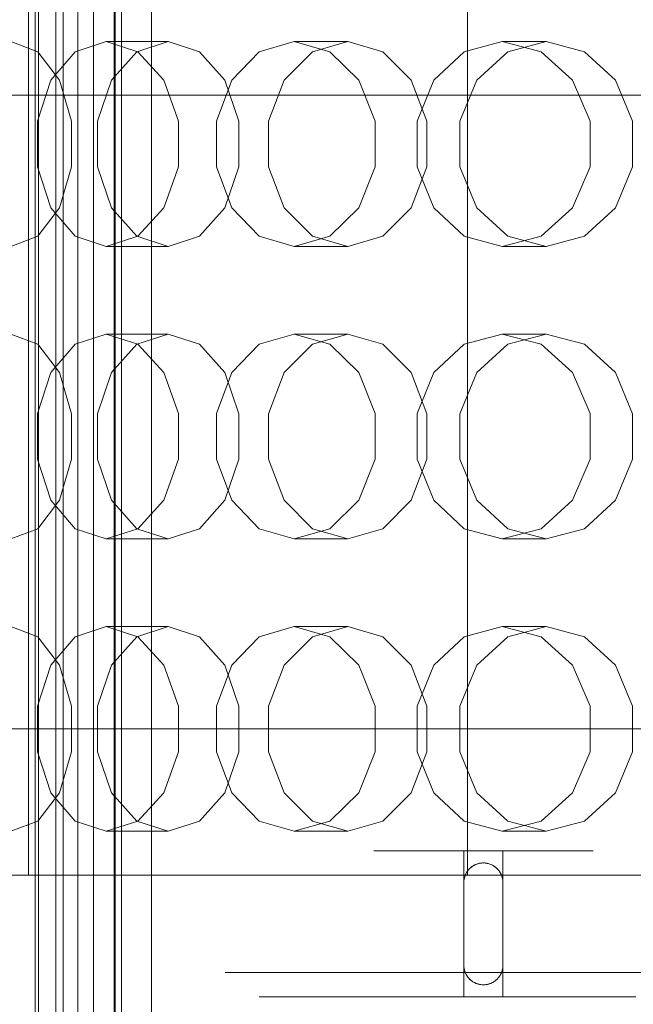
# Model space of a CAD drawing. Header units: millimetres. Extents: x -2233 to 61924, y -68080 to 6847.
# Tile 583 of 656: x 24155 to 24281, y -18186 to -17984. Entities that reach past the tile are written whole.
import ezdxf

# ---------------------------------------------------------------- set-up
doc = ezdxf.new("R2010")
doc.units = ezdxf.units.MM
for name, color, linetype, lineweight in [('superior_briquetadora', 7, 'Continuous', 0), ('superior_C02', 7, 'Continuous', 0), ('superior_C05', 7, 'Continuous', 0)]:
    doc.layers.add(name, color=color, linetype=linetype, lineweight=lineweight)

msp = doc.modelspace()

# ---------------------------------------------------------------- linework, layer by layer
at = {"layer": 'superior_briquetadora'}
for p, q in [((24156.817, -18160), (24156.817, -17800)), ((24246.817, -18160), (24246.817, -17800)), ((24158.702, -17991.08), (24153.155, -17989)), ((24172.705, -17989), (24166.336, -17991.08)), ((24185.433, -17989), (24172.705, -17989)), ((24172.705, -17989), (24179.223, -17991.08)), ((24178.99, -17991.08), (24185.433, -17989)), ((24191.876, -17991.08), (24185.433, -17989)), ((24211.281, -17989), (24204.116, -17991.08)), ((24222.239, -17989), (24211.281, -17989)), ((24211.281, -17989), (24218.575, -17991.08)), ((24215.01, -17991.08), (24222.239, -17989)), ((24229.467, -17991.08), (24222.239, -17989)), ((24253.942, -17989), (24246.104, -17991.08)), ((24262.942, -17989), (24253.942, -17989)), ((24253.942, -17989), (24261.887, -17991.08)), ((24255.052, -17991.08), (24262.942, -17989)), ((24270.833, -17991.08), (24262.942, -17989)), ((24163.15, -17996.907), (24158.702, -17991.08)), ((24166.336, -17991.08), (24161.338, -17996.906)), ((24173.823, -17996.907), (24178.99, -17991.08)), ((24179.223, -17991.08), (24184.557, -17996.906)), ((24197.042, -17996.907), (24191.876, -17991.08)), ((24204.116, -17991.08), (24198.464, -17996.906)), ((24209.213, -17996.907), (24215.01, -17991.08)), ((24218.575, -17991.08), (24224.516, -17996.906)), ((24235.264, -17996.907), (24229.467, -17991.08)), ((24246.104, -17991.08), (24239.896, -17996.906)), ((24248.724, -17996.907), (24255.052, -17991.08)), ((24261.887, -17991.08), (24268.333, -17996.906)), ((24277.161, -17996.907), (24270.833, -17991.08)), ((24161.338, -17996.906), (24158.606, -18005.326)), ((24165.618, -18005.327), (24163.15, -17996.907)), ((24170.956, -18005.327), (24173.823, -17996.907)), ((24184.557, -17996.906), (24187.56, -18005.326)), ((24198.464, -17996.906), (24195.364, -18005.326)), ((24199.91, -18005.327), (24197.042, -17996.907)), ((24205.996, -18005.327), (24209.213, -17996.907)), ((24224.516, -17996.906), (24227.849, -18005.326)), ((24238.481, -18005.327), (24235.264, -17996.907)), ((24239.896, -17996.906), (24236.479, -18005.326)), ((24245.212, -18005.327), (24248.724, -17996.907)), ((24268.333, -17996.906), (24271.94, -18005.326)), ((24280.673, -18005.327), (24277.161, -17996.907)), ((24158.606, -18005.326), (24158.606, -18014.674)), ((24165.618, -18014.673), (24165.618, -18005.327)), ((24170.956, -18014.673), (24170.956, -18005.327)), ((24187.56, -18005.326), (24187.56, -18014.674)), ((24195.364, -18005.326), (24195.364, -18014.674)), ((24199.91, -18014.673), (24199.91, -18005.327)), ((24205.996, -18014.673), (24205.996, -18005.327)), ((24227.849, -18005.326), (24227.849, -18014.674)), ((24236.479, -18005.326), (24236.479, -18014.674)), ((24238.481, -18014.673), (24238.481, -18005.327)), ((24245.212, -18014.673), (24245.212, -18005.327)), ((24271.94, -18005.326), (24271.94, -18014.674)), ((24280.673, -18014.673), (24280.673, -18005.327)), ((24158.606, -18014.674), (24161.338, -18023.094)), ((24163.15, -18023.093), (24165.618, -18014.673)), ((24173.823, -18023.093), (24170.956, -18014.673)), ((24187.56, -18014.674), (24184.557, -18023.094)), ((24195.364, -18014.674), (24198.464, -18023.094)), ((24197.042, -18023.093), (24199.91, -18014.673)), ((24209.213, -18023.093), (24205.996, -18014.673)), ((24227.849, -18014.674), (24224.516, -18023.094)), ((24235.264, -18023.093), (24238.481, -18014.673)), ((24236.479, -18014.674), (24239.896, -18023.094)), ((24248.724, -18023.093), (24245.212, -18014.673)), ((24271.94, -18014.674), (24268.333, -18023.094)), ((24277.161, -18023.093), (24280.673, -18014.673)), ((24158.702, -18028.92), (24163.15, -18023.093)), ((24161.338, -18023.094), (24166.336, -18028.92)), ((24178.99, -18028.92), (24173.823, -18023.093)), ((24184.557, -18023.094), (24179.223, -18028.92)), ((24191.876, -18028.92), (24197.042, -18023.093)), ((24198.464, -18023.094), (24204.116, -18028.92)), ((24215.01, -18028.92), (24209.213, -18023.093)), ((24224.516, -18023.094), (24218.575, -18028.92)), ((24229.467, -18028.92), (24235.264, -18023.093)), ((24239.896, -18023.094), (24246.104, -18028.92)), ((24255.052, -18028.92), (24248.724, -18023.093)), ((24268.333, -18023.094), (24261.887, -18028.92)), ((24270.833, -18028.92), (24277.161, -18023.093)), ((24153.155, -18031), (24158.702, -18028.92)), ((24166.336, -18028.92), (24172.705, -18031)), ((24179.223, -18028.92), (24172.705, -18031)), ((24185.433, -18031), (24178.99, -18028.92)), ((24185.433, -18031), (24191.876, -18028.92)), ((24204.116, -18028.92), (24211.281, -18031)), ((24218.575, -18028.92), (24211.281, -18031)), ((24222.239, -18031), (24215.01, -18028.92)), ((24222.239, -18031), (24229.467, -18028.92)), ((24246.104, -18028.92), (24253.942, -18031)), ((24261.887, -18028.92), (24253.942, -18031)), ((24262.942, -18031), (24255.052, -18028.92)), ((24262.942, -18031), (24270.833, -18028.92)), ((24185.433, -18031), (24172.705, -18031)), ((24222.239, -18031), (24211.281, -18031)), ((24262.942, -18031), (24253.942, -18031)), ((24158.702, -18051.08), (24153.155, -18049)), ((24172.705, -18049), (24166.336, -18051.08)), ((24185.433, -18049), (24172.705, -18049)), ((24172.705, -18049), (24179.223, -18051.08)), ((24178.99, -18051.08), (24185.433, -18049)), ((24191.876, -18051.08), (24185.433, -18049)), ((24211.281, -18049), (24204.116, -18051.08)), ((24222.239, -18049), (24211.281, -18049)), ((24211.281, -18049), (24218.575, -18051.08)), ((24215.01, -18051.08), (24222.239, -18049)), ((24229.467, -18051.08), (24222.239, -18049)), ((24253.942, -18049), (24246.104, -18051.08)), ((24262.942, -18049), (24253.942, -18049)), ((24253.942, -18049), (24261.887, -18051.08)), ((24255.052, -18051.08), (24262.942, -18049)), ((24270.833, -18051.08), (24262.942, -18049)), ((24163.15, -18056.907), (24158.702, -18051.08)), ((24166.336, -18051.08), (24161.338, -18056.906)), ((24173.823, -18056.907), (24178.99, -18051.08)), ((24179.223, -18051.08), (24184.557, -18056.906)), ((24197.042, -18056.907), (24191.876, -18051.08)), ((24204.116, -18051.08), (24198.464, -18056.906)), ((24209.213, -18056.907), (24215.01, -18051.08)), ((24218.575, -18051.08), (24224.516, -18056.906)), ((24235.264, -18056.907), (24229.467, -18051.08)), ((24246.104, -18051.08), (24239.896, -18056.906)), ((24248.724, -18056.907), (24255.052, -18051.08)), ((24261.887, -18051.08), (24268.333, -18056.906)), ((24277.161, -18056.907), (24270.833, -18051.08)), ((24161.338, -18056.906), (24158.606, -18065.326)), ((24165.618, -18065.327), (24163.15, -18056.907)), ((24170.956, -18065.327), (24173.823, -18056.907)), ((24184.557, -18056.906), (24187.56, -18065.326)), ((24198.464, -18056.906), (24195.364, -18065.326)), ((24199.91, -18065.327), (24197.042, -18056.907)), ((24205.996, -18065.327), (24209.213, -18056.907)), ((24224.516, -18056.906), (24227.849, -18065.326)), ((24238.481, -18065.327), (24235.264, -18056.907)), ((24239.896, -18056.906), (24236.479, -18065.326)), ((24245.212, -18065.327), (24248.724, -18056.907)), ((24268.333, -18056.906), (24271.94, -18065.326)), ((24280.673, -18065.327), (24277.161, -18056.907)), ((24158.606, -18065.326), (24158.606, -18074.674)), ((24165.618, -18074.673), (24165.618, -18065.327)), ((24170.956, -18074.673), (24170.956, -18065.327)), ((24187.56, -18065.326), (24187.56, -18074.674)), ((24195.364, -18065.326), (24195.364, -18074.674)), ((24199.91, -18074.673), (24199.91, -18065.327)), ((24205.996, -18074.673), (24205.996, -18065.327)), ((24227.849, -18065.326), (24227.849, -18074.674)), ((24236.479, -18065.326), (24236.479, -18074.674)), ((24238.481, -18074.673), (24238.481, -18065.327)), ((24245.212, -18074.673), (24245.212, -18065.327)), ((24271.94, -18065.326), (24271.94, -18074.674)), ((24280.673, -18074.673), (24280.673, -18065.327)), ((24158.606, -18074.674), (24161.338, -18083.094)), ((24163.15, -18083.093), (24165.618, -18074.673)), ((24173.823, -18083.093), (24170.956, -18074.673)), ((24187.56, -18074.674), (24184.557, -18083.094)), ((24195.364, -18074.674), (24198.464, -18083.094)), ((24197.042, -18083.093), (24199.91, -18074.673)), ((24209.213, -18083.093), (24205.996, -18074.673)), ((24227.849, -18074.674), (24224.516, -18083.094)), ((24235.264, -18083.093), (24238.481, -18074.673)), ((24236.479, -18074.674), (24239.896, -18083.094)), ((24248.724, -18083.093), (24245.212, -18074.673)), ((24271.94, -18074.674), (24268.333, -18083.094)), ((24277.161, -18083.093), (24280.673, -18074.673)), ((24158.702, -18088.92), (24163.15, -18083.093)), ((24161.338, -18083.094), (24166.336, -18088.92)), ((24178.99, -18088.92), (24173.823, -18083.093)), ((24184.557, -18083.094), (24179.223, -18088.92)), ((24191.876, -18088.92), (24197.042, -18083.093)), ((24198.464, -18083.094), (24204.116, -18088.92)), ((24215.01, -18088.92), (24209.213, -18083.093)), ((24224.516, -18083.094), (24218.575, -18088.92)), ((24229.467, -18088.92), (24235.264, -18083.093)), ((24239.896, -18083.094), (24246.104, -18088.92)), ((24255.052, -18088.92), (24248.724, -18083.093)), ((24268.333, -18083.094), (24261.887, -18088.92)), ((24270.833, -18088.92), (24277.161, -18083.093)), ((24153.155, -18091), (24158.702, -18088.92)), ((24166.336, -18088.92), (24172.705, -18091)), ((24179.223, -18088.92), (24172.705, -18091)), ((24185.433, -18091), (24178.99, -18088.92)), ((24185.433, -18091), (24191.876, -18088.92)), ((24204.116, -18088.92), (24211.281, -18091)), ((24218.575, -18088.92), (24211.281, -18091)), ((24222.239, -18091), (24215.01, -18088.92)), ((24222.239, -18091), (24229.467, -18088.92)), ((24246.104, -18088.92), (24253.942, -18091)), ((24261.887, -18088.92), (24253.942, -18091)), ((24262.942, -18091), (24255.052, -18088.92)), ((24262.942, -18091), (24270.833, -18088.92)), ((24185.433, -18091), (24172.705, -18091)), ((24222.239, -18091), (24211.281, -18091)), ((24262.942, -18091), (24253.942, -18091)), ((24158.702, -18111.08), (24153.155, -18109)), ((24172.705, -18109), (24166.336, -18111.08)), ((24185.433, -18109), (24172.705, -18109)), ((24172.705, -18109), (24179.223, -18111.08)), ((24178.99, -18111.08), (24185.433, -18109)), ((24191.876, -18111.08), (24185.433, -18109)), ((24211.281, -18109), (24204.116, -18111.08)), ((24222.239, -18109), (24211.281, -18109)), ((24211.281, -18109), (24218.575, -18111.08)), ((24215.01, -18111.08), (24222.239, -18109)), ((24229.467, -18111.08), (24222.239, -18109)), ((24253.942, -18109), (24246.104, -18111.08)), ((24262.942, -18109), (24253.942, -18109)), ((24253.942, -18109), (24261.887, -18111.08)), ((24255.052, -18111.08), (24262.942, -18109)), ((24270.833, -18111.08), (24262.942, -18109)), ((24163.15, -18116.907), (24158.702, -18111.08)), ((24166.336, -18111.08), (24161.338, -18116.906)), ((24173.823, -18116.907), (24178.99, -18111.08)), ((24179.223, -18111.08), (24184.557, -18116.906)), ((24197.042, -18116.907), (24191.876, -18111.08)), ((24204.116, -18111.08), (24198.464, -18116.906)), ((24209.213, -18116.907), (24215.01, -18111.08)), ((24218.575, -18111.08), (24224.516, -18116.906)), ((24235.264, -18116.907), (24229.467, -18111.08)), ((24246.104, -18111.08), (24239.896, -18116.906)), ((24248.724, -18116.907), (24255.052, -18111.08)), ((24261.887, -18111.08), (24268.333, -18116.906)), ((24277.161, -18116.907), (24270.833, -18111.08)), ((24161.338, -18116.906), (24158.606, -18125.326)), ((24165.618, -18125.327), (24163.15, -18116.907)), ((24170.956, -18125.327), (24173.823, -18116.907)), ((24184.557, -18116.906), (24187.56, -18125.326)), ((24198.464, -18116.906), (24195.364, -18125.326)), ((24199.91, -18125.327), (24197.042, -18116.907)), ((24205.996, -18125.327), (24209.213, -18116.907)), ((24224.516, -18116.906), (24227.849, -18125.326)), ((24238.481, -18125.327), (24235.264, -18116.907)), ((24239.896, -18116.906), (24236.479, -18125.326)), ((24245.212, -18125.327), (24248.724, -18116.907)), ((24268.333, -18116.906), (24271.94, -18125.326)), ((24280.673, -18125.327), (24277.161, -18116.907)), ((24158.606, -18125.326), (24158.606, -18134.674)), ((24165.618, -18134.673), (24165.618, -18125.327)), ((24170.956, -18134.673), (24170.956, -18125.327)), ((24187.56, -18125.326), (24187.56, -18134.674)), ((24195.364, -18125.326), (24195.364, -18134.674)), ((24199.91, -18134.673), (24199.91, -18125.327)), ((24205.996, -18134.673), (24205.996, -18125.327)), ((24227.849, -18125.326), (24227.849, -18134.674)), ((24236.479, -18125.326), (24236.479, -18134.674)), ((24238.481, -18134.673), (24238.481, -18125.327)), ((24245.212, -18134.673), (24245.212, -18125.327)), ((24271.94, -18125.326), (24271.94, -18134.674)), ((24280.673, -18134.673), (24280.673, -18125.327)), ((24158.606, -18134.674), (24161.338, -18143.094)), ((24163.15, -18143.093), (24165.618, -18134.673)), ((24173.823, -18143.093), (24170.956, -18134.673)), ((24187.56, -18134.674), (24184.557, -18143.094)), ((24195.364, -18134.674), (24198.464, -18143.094)), ((24197.042, -18143.093), (24199.91, -18134.673)), ((24209.213, -18143.093), (24205.996, -18134.673)), ((24227.849, -18134.674), (24224.516, -18143.094)), ((24235.264, -18143.093), (24238.481, -18134.673)), ((24236.479, -18134.674), (24239.896, -18143.094)), ((24248.724, -18143.093), (24245.212, -18134.673)), ((24271.94, -18134.674), (24268.333, -18143.094)), ((24277.161, -18143.093), (24280.673, -18134.673)), ((24158.702, -18148.92), (24163.15, -18143.093)), ((24161.338, -18143.094), (24166.336, -18148.92)), ((24178.99, -18148.92), (24173.823, -18143.093)), ((24184.557, -18143.094), (24179.223, -18148.92)), ((24191.876, -18148.92), (24197.042, -18143.093)), ((24198.464, -18143.094), (24204.116, -18148.92)), ((24215.01, -18148.92), (24209.213, -18143.093)), ((24224.516, -18143.094), (24218.575, -18148.92)), ((24229.467, -18148.92), (24235.264, -18143.093)), ((24239.896, -18143.094), (24246.104, -18148.92)), ((24255.052, -18148.92), (24248.724, -18143.093)), ((24268.333, -18143.094), (24261.887, -18148.92)), ((24270.833, -18148.92), (24277.161, -18143.093)), ((24153.155, -18151), (24158.702, -18148.92)), ((24166.336, -18148.92), (24172.705, -18151)), ((24179.223, -18148.92), (24172.705, -18151)), ((24185.433, -18151), (24178.99, -18148.92)), ((24185.433, -18151), (24191.876, -18148.92)), ((24204.116, -18148.92), (24211.281, -18151)), ((24218.575, -18148.92), (24211.281, -18151)), ((24222.239, -18151), (24215.01, -18148.92)), ((24222.239, -18151), (24229.467, -18148.92)), ((24246.104, -18148.92), (24253.942, -18151)), ((24261.887, -18148.92), (24253.942, -18151)), ((24262.942, -18151), (24255.052, -18148.92)), ((24262.942, -18151), (24270.833, -18148.92)), ((24185.433, -18151), (24172.705, -18151)), ((24222.239, -18151), (24211.281, -18151)), ((24262.942, -18151), (24253.942, -18151)), ((24152.445, -18160), (24165.768, -18160)), ((24160.243, -18160), (24156.817, -18160)), ((24169.998, -18160), (24160.243, -18160)), ((24165.768, -18160), (24179.82, -18160)), ((24184.597, -18160), (24169.998, -18160)), ((24179.82, -18160), (24194.567, -18160)), ((24201.817, -18160), (24184.597, -18160)), ((24194.567, -18160), (24209.969, -18160)), ((24219.038, -18160), (24201.817, -18160)), ((24209.969, -18160), (24225.988, -18160)), ((24233.637, -18160), (24219.038, -18160)), ((24225.988, -18160), (24242.581, -18160)), ((24243.392, -18160), (24233.637, -18160)), ((24242.581, -18160), (24259.708, -18160)), ((24246.817, -18160), (24243.392, -18160)), ((24259.708, -18160), (24277.323, -18160)), ((24277.323, -18160), (24295.381, -18160))]:
    msp.add_line(p, q, dxfattribs=at)
at = {"layer": 'superior_C02'}
for p, q in [((24158.826, -18450), (24158.826, -17550)), ((24162.403, -17550), (24162.403, -18450)), ((24166.894, -17750), (24166.894, -18250)), ((24174.346, -18250), (24174.346, -17750)), ((24174.531, -18250), (24174.531, -17750)), ((24181.982, -17750), (24181.982, -18250)), ((24158.187, -17775), (24158.187, -18225)), ((24163.914, -18225), (24163.914, -17775)), ((24170.109, -18225), (24170.109, -17775)), ((24175.836, -17775), (24175.836, -18225)), ((23851.323, -18000), (24524.933, -18000)), ((24526.711, -18000), (23853.102, -18000)), ((23851.323, -18130), (24524.933, -18130)), ((24526.711, -18130), (23853.102, -18130))]:
    msp.add_line(p, q, dxfattribs=at)
at = {"layer": 'superior_C05'}
for p, q in [((24227.63, -18155), (24227.574, -18155)), ((24227.742, -18155), (24227.63, -18155)), ((24227.909, -18155), (24227.742, -18155)), ((24228.132, -18155), (24227.909, -18155)), ((24228.408, -18155), (24228.132, -18155)), ((24228.739, -18155), (24228.408, -18155)), ((24229.123, -18155), (24228.739, -18155)), ((24229.559, -18155), (24229.123, -18155)), ((24230.045, -18155), (24229.559, -18155)), ((24230.582, -18155), (24230.045, -18155)), ((24231.167, -18155), (24230.582, -18155)), ((24231.799, -18155), (24231.167, -18155)), ((24232.476, -18155), (24231.799, -18155)), ((24233.197, -18155), (24232.476, -18155)), ((24233.96, -18155), (24233.197, -18155)), ((24234.764, -18155), (24233.96, -18155)), ((24235.605, -18155), (24234.764, -18155)), ((24236.482, -18155), (24235.605, -18155)), ((24237.393, -18155), (24236.482, -18155)), ((24238.335, -18155), (24237.393, -18155)), ((24237.584, -18155), (24237.567, -18155)), ((24237.631, -18155), (24237.584, -18155)), ((24237.709, -18155), (24237.631, -18155)), ((24237.705, -18155), (24237.813, -18155)), ((24237.817, -18155), (24237.709, -18155)), ((24237.813, -18155), (24237.951, -18155)), ((24237.956, -18155), (24237.817, -18155)), ((24237.951, -18155), (24238.119, -18155)), ((24238.125, -18155), (24237.956, -18155)), ((24238.119, -18155), (24238.317, -18155)), ((24238.324, -18155), (24238.125, -18155)), ((24238.317, -18155), (24238.544, -18155)), ((24238.552, -18155), (24238.324, -18155)), ((24239.307, -18155), (24238.335, -18155)), ((24238.544, -18155), (24238.799, -18155)), ((24238.809, -18155), (24238.552, -18155)), ((24238.799, -18155), (24239.083, -18155)), ((24239.093, -18155), (24238.809, -18155)), ((24239.083, -18155), (24239.394, -18155)), ((24239.405, -18155), (24239.093, -18155)), ((24240.305, -18155), (24239.307, -18155)), ((24239.394, -18155), (24239.731, -18155)), ((24239.743, -18155), (24239.405, -18155)), ((24239.731, -18155), (24240.094, -18155)), ((24240.107, -18155), (24239.743, -18155)), ((24240.094, -18155), (24240.482, -18155)), ((24240.496, -18155), (24240.107, -18155)), ((24241.328, -18155), (24240.305, -18155)), ((24240.482, -18155), (24240.893, -18155)), ((24240.908, -18155), (24240.496, -18155)), ((24240.893, -18155), (24241.328, -18155)), ((24241.343, -18155), (24240.908, -18155)), ((24242.372, -18155), (24241.328, -18155)), ((24241.328, -18155), (24241.784, -18155)), ((24241.8, -18155), (24241.343, -18155)), ((24241.784, -18155), (24242.26, -18155)), ((24242.278, -18155), (24241.8, -18155)), ((24242.26, -18155), (24242.756, -18155)), ((24242.774, -18155), (24242.278, -18155)), ((24243.435, -18155), (24242.372, -18155)), ((24242.756, -18155), (24243.27, -18155)), ((24243.289, -18155), (24242.774, -18155)), ((24243.27, -18155), (24243.801, -18155)), ((24243.821, -18155), (24243.289, -18155)), ((24244.515, -18155), (24243.435, -18155)), ((24243.801, -18155), (24244.348, -18155)), ((24244.368, -18155), (24243.821, -18155)), ((24244.348, -18155), (24244.909, -18155)), ((24244.929, -18155), (24244.368, -18155)), ((24245.609, -18155), (24244.515, -18155)), ((24244.909, -18155), (24245.482, -18155)), ((24245.503, -18155), (24244.929, -18155)), ((24245.482, -18155), (24246.067, -18155)), ((24246.089, -18155), (24245.503, -18155)), ((24246.714, -18155), (24245.609, -18155)), ((24254.067, -18155), (24246.067, -18155)), ((24246.067, -18155), (24246.067, -18185)), ((24246.684, -18155), (24246.089, -18155)), ((24247.288, -18155), (24246.684, -18155)), ((24247.827, -18155), (24246.714, -18155)), ((24247.898, -18155), (24247.288, -18155)), ((24248.946, -18155), (24247.827, -18155)), ((24248.514, -18155), (24247.898, -18155)), ((24249.134, -18155), (24248.514, -18155)), ((24250.067, -18155), (24248.946, -18155)), ((24249.756, -18155), (24249.134, -18155)), ((24250.379, -18155), (24249.756, -18155)), ((24250.067, -18155), (24251.189, -18155)), ((24251.001, -18155), (24250.379, -18155)), ((24251.621, -18155), (24251.001, -18155)), ((24251.189, -18155), (24252.308, -18155)), ((24252.237, -18155), (24251.621, -18155)), ((24252.847, -18155), (24252.237, -18155)), ((24252.308, -18155), (24253.421, -18155)), ((24253.451, -18155), (24252.847, -18155)), ((24253.421, -18155), (24254.526, -18155)), ((24254.046, -18155), (24253.451, -18155)), ((24254.632, -18155), (24254.046, -18155)), ((24254.067, -18155), (24254.652, -18155)), ((24254.067, -18155), (24254.067, -18185)), ((24254.526, -18155), (24255.62, -18155)), ((24255.206, -18155), (24254.632, -18155)), ((24254.652, -18155), (24255.226, -18155)), ((24255.767, -18155), (24255.206, -18155)), ((24255.226, -18155), (24255.787, -18155)), ((24255.62, -18155), (24256.699, -18155)), ((24256.314, -18155), (24255.767, -18155)), ((24255.787, -18155), (24256.334, -18155)), ((24256.846, -18155), (24256.314, -18155)), ((24256.334, -18155), (24256.865, -18155)), ((24256.699, -18155), (24257.763, -18155)), ((24257.361, -18155), (24256.846, -18155)), ((24256.865, -18155), (24257.379, -18155)), ((24257.857, -18155), (24257.361, -18155)), ((24257.379, -18155), (24257.875, -18155)), ((24257.763, -18155), (24258.807, -18155)), ((24258.335, -18155), (24257.857, -18155)), ((24257.875, -18155), (24258.351, -18155)), ((24258.792, -18155), (24258.335, -18155)), ((24258.351, -18155), (24258.807, -18155)), ((24259.227, -18155), (24258.792, -18155)), ((24258.807, -18155), (24259.83, -18155)), ((24258.807, -18155), (24259.242, -18155)), ((24259.639, -18155), (24259.227, -18155)), ((24259.242, -18155), (24259.653, -18155)), ((24260.028, -18155), (24259.639, -18155)), ((24259.653, -18155), (24260.041, -18155)), ((24259.83, -18155), (24260.828, -18155)), ((24260.392, -18155), (24260.028, -18155)), ((24260.041, -18155), (24260.404, -18155)), ((24260.73, -18155), (24260.392, -18155)), ((24260.404, -18155), (24260.741, -18155)), ((24261.042, -18155), (24260.73, -18155)), ((24260.741, -18155), (24261.052, -18155)), ((24260.828, -18155), (24261.8, -18155)), ((24261.326, -18155), (24261.042, -18155)), ((24261.052, -18155), (24261.336, -18155)), ((24261.583, -18155), (24261.326, -18155)), ((24261.336, -18155), (24261.591, -18155)), ((24261.811, -18155), (24261.583, -18155)), ((24261.591, -18155), (24261.818, -18155)), ((24261.8, -18155), (24262.742, -18155)), ((24262.009, -18155), (24261.811, -18155)), ((24261.818, -18155), (24262.016, -18155)), ((24262.179, -18155), (24262.009, -18155)), ((24262.016, -18155), (24262.184, -18155)), ((24262.318, -18155), (24262.179, -18155)), ((24262.426, -18155), (24262.318, -18155)), ((24262.504, -18155), (24262.426, -18155)), ((24262.43, -18155), (24262.507, -18155)), ((24262.551, -18155), (24262.504, -18155)), ((24262.507, -18155), (24262.553, -18155)), ((24262.567, -18155), (24262.551, -18155)), ((24262.742, -18155), (24263.653, -18155)), ((24263.653, -18155), (24264.53, -18155)), ((24264.53, -18155), (24265.371, -18155)), ((24265.371, -18155), (24266.174, -18155)), ((24266.174, -18155), (24266.938, -18155)), ((24266.938, -18155), (24267.659, -18155)), ((24267.659, -18155), (24268.336, -18155)), ((24268.336, -18155), (24268.968, -18155)), ((24268.968, -18155), (24269.553, -18155)), ((24269.553, -18155), (24270.09, -18155)), ((24270.09, -18155), (24270.576, -18155)), ((24270.576, -18155), (24271.012, -18155)), ((24271.012, -18155), (24271.396, -18155)), ((24271.396, -18155), (24271.727, -18155)), ((24271.727, -18155), (24272.003, -18155)), ((24272.003, -18155), (24272.226, -18155)), ((24272.226, -18155), (24272.393, -18155)), ((24272.393, -18155), (24272.505, -18155)), ((24272.505, -18155), (24272.56, -18155)), ((24248.72, -18157.734), (24248.537, -18157.804)), ((24248.733, -18157.729), (24248.581, -18157.786)), ((24248.906, -18157.672), (24248.72, -18157.734)), ((24248.889, -18157.678), (24248.733, -18157.729)), ((24249.049, -18157.632), (24248.889, -18157.678)), ((24249.096, -18157.62), (24248.906, -18157.672)), ((24249.211, -18157.593), (24249.049, -18157.632)), ((24249.287, -18157.577), (24249.096, -18157.62)), ((24249.377, -18157.56), (24249.211, -18157.593)), ((24249.481, -18157.543), (24249.287, -18157.577)), ((24249.546, -18157.534), (24249.377, -18157.56)), ((24249.675, -18157.519), (24249.481, -18157.543)), ((24249.718, -18157.515), (24249.546, -18157.534)), ((24249.871, -18157.505), (24249.675, -18157.519)), ((24249.892, -18157.504), (24249.718, -18157.515)), ((24250.067, -18157.5), (24249.871, -18157.505)), ((24250.067, -18157.5), (24249.892, -18157.504)), ((24250.067, -18157.5), (24250.152, -18157.501)), ((24250.067, -18157.5), (24250.264, -18157.505)), ((24250.237, -18157.504), (24250.152, -18157.501)), ((24250.399, -18157.514), (24250.237, -18157.504)), ((24250.46, -18157.519), (24250.264, -18157.505)), ((24250.56, -18157.53), (24250.399, -18157.514)), ((24250.654, -18157.543), (24250.46, -18157.519)), ((24250.718, -18157.553), (24250.56, -18157.53)), ((24250.848, -18157.577), (24250.654, -18157.543)), ((24250.874, -18157.582), (24250.718, -18157.553)), ((24251.039, -18157.62), (24250.848, -18157.577)), ((24251.044, -18157.621), (24250.874, -18157.582)), ((24251.229, -18157.672), (24251.044, -18157.621)), ((24251.409, -18157.732), (24251.229, -18157.672)), ((24251.415, -18157.734), (24251.229, -18157.672)), ((24251.584, -18157.799), (24251.409, -18157.732)), ((24251.598, -18157.804), (24251.415, -18157.734)), ((24246.452, -18159.79), (24246.372, -18159.969)), ((24246.454, -18159.784), (24246.401, -18159.9)), ((24246.54, -18159.614), (24246.452, -18159.79)), ((24246.511, -18159.669), (24246.454, -18159.784)), ((24246.572, -18159.555), (24246.511, -18159.669)), ((24246.637, -18159.444), (24246.54, -18159.614)), ((24246.637, -18159.442), (24246.572, -18159.555)), ((24246.742, -18159.278), (24246.637, -18159.444)), ((24246.707, -18159.331), (24246.637, -18159.442)), ((24246.78, -18159.221), (24246.707, -18159.331)), ((24246.855, -18159.117), (24246.742, -18159.278)), ((24246.858, -18159.113), (24246.78, -18159.221)), ((24246.975, -18158.962), (24246.855, -18159.117)), ((24246.939, -18159.007), (24246.858, -18159.113)), ((24247.026, -18158.903), (24246.939, -18159.007)), ((24247.104, -18158.814), (24246.975, -18158.962)), ((24247.116, -18158.8), (24247.026, -18158.903)), ((24247.239, -18158.672), (24247.104, -18158.814)), ((24247.211, -18158.7), (24247.116, -18158.8)), ((24247.31, -18158.602), (24247.211, -18158.7)), ((24247.381, -18158.536), (24247.239, -18158.672)), ((24247.415, -18158.506), (24247.31, -18158.602)), ((24247.53, -18158.408), (24247.381, -18158.536)), ((24247.525, -18158.412), (24247.415, -18158.506)), ((24247.64, -18158.321), (24247.525, -18158.412)), ((24247.685, -18158.287), (24247.53, -18158.408)), ((24247.76, -18158.232), (24247.64, -18158.321)), ((24247.845, -18158.174), (24247.685, -18158.287)), ((24247.885, -18158.148), (24247.76, -18158.232)), ((24248.011, -18158.069), (24247.845, -18158.174)), ((24248.015, -18158.066), (24247.885, -18158.148)), ((24248.182, -18157.972), (24248.011, -18158.069)), ((24248.15, -18157.989), (24248.015, -18158.066)), ((24248.289, -18157.917), (24248.15, -18157.989)), ((24248.357, -18157.884), (24248.182, -18157.972)), ((24248.433, -18157.849), (24248.289, -18157.917)), ((24248.537, -18157.804), (24248.357, -18157.884)), ((24248.581, -18157.786), (24248.433, -18157.849)), ((24251.753, -18157.873), (24251.584, -18157.799)), ((24251.778, -18157.884), (24251.598, -18157.804)), ((24251.917, -18157.953), (24251.753, -18157.873)), ((24251.953, -18157.972), (24251.778, -18157.884)), ((24252.075, -18158.04), (24251.917, -18157.953)), ((24252.124, -18158.069), (24251.953, -18157.972)), ((24252.226, -18158.132), (24252.075, -18158.04)), ((24252.29, -18158.174), (24252.124, -18158.069)), ((24252.37, -18158.229), (24252.226, -18158.132)), ((24252.45, -18158.287), (24252.29, -18158.174)), ((24252.508, -18158.331), (24252.37, -18158.229)), ((24252.605, -18158.408), (24252.45, -18158.287)), ((24252.639, -18158.436), (24252.508, -18158.331)), ((24252.754, -18158.536), (24252.605, -18158.408)), ((24252.776, -18158.556), (24252.639, -18158.436)), ((24252.896, -18158.672), (24252.754, -18158.536)), ((24252.919, -18158.695), (24252.776, -18158.556)), ((24253.031, -18158.814), (24252.896, -18158.672)), ((24253.054, -18158.839), (24252.919, -18158.695)), ((24253.16, -18158.962), (24253.031, -18158.814)), ((24253.179, -18158.986), (24253.054, -18158.839)), ((24253.28, -18159.117), (24253.16, -18158.962)), ((24253.296, -18159.138), (24253.179, -18158.986)), ((24253.393, -18159.278), (24253.28, -18159.117)), ((24253.404, -18159.293), (24253.296, -18159.138)), ((24253.498, -18159.444), (24253.393, -18159.278)), ((24253.503, -18159.452), (24253.404, -18159.293)), ((24253.595, -18159.614), (24253.498, -18159.444)), ((24253.594, -18159.613), (24253.503, -18159.452)), ((24253.677, -18159.777), (24253.594, -18159.613)), ((24253.683, -18159.79), (24253.595, -18159.614)), ((24253.752, -18159.943), (24253.677, -18159.777)), ((24253.763, -18159.969), (24253.683, -18159.79)), ((24246.072, -18161.304), (24246.067, -18161.5)), ((24246.067, -18161.5), (24246.068, -18161.426)), ((24246.067, -18178.5), (24246.067, -18161.5)), ((24246.07, -18161.352), (24246.068, -18161.426)), ((24246.077, -18161.228), (24246.07, -18161.352)), ((24246.087, -18161.108), (24246.072, -18161.304)), ((24246.087, -18161.105), (24246.077, -18161.228)), ((24246.111, -18160.913), (24246.087, -18161.108)), ((24246.101, -18160.982), (24246.087, -18161.105)), ((24246.119, -18160.86), (24246.101, -18160.982)), ((24246.144, -18160.72), (24246.111, -18160.913)), ((24246.141, -18160.738), (24246.119, -18160.86)), ((24246.166, -18160.616), (24246.141, -18160.738)), ((24246.187, -18160.528), (24246.144, -18160.72)), ((24246.196, -18160.495), (24246.166, -18160.616)), ((24246.24, -18160.339), (24246.187, -18160.528)), ((24246.229, -18160.375), (24246.196, -18160.495)), ((24246.266, -18160.255), (24246.229, -18160.375)), ((24246.301, -18160.152), (24246.24, -18160.339)), ((24246.307, -18160.136), (24246.266, -18160.255)), ((24246.372, -18159.969), (24246.301, -18160.152)), ((24246.352, -18160.018), (24246.307, -18160.136)), ((24246.401, -18159.9), (24246.352, -18160.018)), ((24253.819, -18160.111), (24253.752, -18159.943)), ((24253.834, -18160.152), (24253.763, -18159.969)), ((24253.877, -18160.281), (24253.819, -18160.111)), ((24253.895, -18160.339), (24253.834, -18160.152)), ((24253.928, -18160.452), (24253.877, -18160.281)), ((24253.948, -18160.528), (24253.895, -18160.339)), ((24253.971, -18160.625), (24253.928, -18160.452)), ((24253.991, -18160.72), (24253.948, -18160.528)), ((24254.005, -18160.798), (24253.971, -18160.625)), ((24254.024, -18160.913), (24253.991, -18160.72)), ((24254.033, -18160.973), (24254.005, -18160.798)), ((24254.048, -18161.108), (24254.024, -18160.913)), ((24254.052, -18161.148), (24254.033, -18160.973)), ((24254.063, -18161.304), (24254.048, -18161.108)), ((24254.064, -18161.324), (24254.052, -18161.148)), ((24254.067, -18161.5), (24254.063, -18161.304)), ((24254.067, -18161.5), (24254.064, -18161.324)), ((24254.067, -18161.5), (24254.067, -18178.5)), ((24197.084, -18180), (24197.216, -18180)), ((24197.216, -18180), (24197.479, -18180)), ((24197.479, -18180), (24197.873, -18180)), ((24197.873, -18180), (24198.396, -18180)), ((24198.396, -18180), (24199.048, -18180)), ((24199.048, -18180), (24199.827, -18180)), ((24199.827, -18180), (24200.731, -18180)), ((24200.207, -18180), (24200.083, -18180)), ((24200.456, -18180), (24200.207, -18180)), ((24200.827, -18180), (24200.456, -18180)), ((24200.731, -18180), (24201.758, -18180)), ((24201.321, -18180), (24200.827, -18180)), ((24201.936, -18180), (24201.321, -18180)), ((24201.758, -18180), (24202.904, -18180)), ((24202.671, -18180), (24201.936, -18180)), ((24203.524, -18180), (24202.671, -18180)), ((24202.904, -18180), (24204.168, -18180)), ((24204.492, -18180), (24203.524, -18180)), ((24204.196, -18180), (24204.082, -18180)), ((24204.168, -18180), (24205.546, -18180)), ((24204.424, -18180), (24204.196, -18180)), ((24204.766, -18180), (24204.424, -18180)), ((24205.574, -18180), (24204.492, -18180)), ((24205.221, -18180), (24204.766, -18180)), ((24205.787, -18180), (24205.221, -18180)), ((24205.546, -18180), (24207.035, -18180)), ((24206.766, -18180), (24205.574, -18180)), ((24206.463, -18180), (24205.787, -18180)), ((24207.247, -18180), (24206.463, -18180)), ((24208.066, -18180), (24206.766, -18180)), ((24207.035, -18180), (24208.63, -18180)), ((24208.138, -18180), (24207.247, -18180)), ((24209.471, -18180), (24208.066, -18180)), ((24209.133, -18180), (24208.138, -18180)), ((24208.63, -18180), (24210.329, -18180)), ((24210.23, -18180), (24209.133, -18180)), ((24210.976, -18180), (24209.471, -18180)), ((24211.426, -18180), (24210.23, -18180)), ((24210.329, -18180), (24212.127, -18180)), ((24212.578, -18180), (24210.976, -18180)), ((24212.718, -18180), (24211.426, -18180)), ((24212.127, -18180), (24214.018, -18180)), ((24214.274, -18180), (24212.578, -18180)), ((24214.103, -18180), (24212.718, -18180)), ((24214.018, -18180), (24216, -18180)), ((24215.578, -18180), (24214.103, -18180)), ((24216.059, -18180), (24214.274, -18180)), ((24217.138, -18180), (24215.578, -18180)), ((24216, -18180), (24218.066, -18180)), ((24217.928, -18180), (24216.059, -18180)), ((24218.78, -18180), (24217.138, -18180)), ((24219.877, -18180), (24217.928, -18180)), ((24218.066, -18180), (24220.212, -18180)), ((24220.499, -18180), (24218.78, -18180)), ((24221.901, -18180), (24219.877, -18180)), ((24220.212, -18180), (24222.431, -18180)), ((24222.292, -18180), (24220.499, -18180)), ((24223.996, -18180), (24221.901, -18180)), ((24224.155, -18180), (24222.292, -18180)), ((24222.431, -18180), (24224.72, -18180)), ((24226.155, -18180), (24223.996, -18180)), ((24226.081, -18180), (24224.155, -18180)), ((24224.72, -18180), (24227.072, -18180)), ((24228.068, -18180), (24226.081, -18180)), ((24228.373, -18180), (24226.155, -18180)), ((24227.072, -18180), (24229.48, -18180)), ((24227.63, -18180), (24227.574, -18180)), ((24227.742, -18180), (24227.63, -18180)), ((24227.909, -18180), (24227.742, -18180)), ((24228.132, -18180), (24227.909, -18180)), ((24230.109, -18180), (24228.068, -18180)), ((24228.408, -18180), (24228.132, -18180)), ((24230.646, -18180), (24228.373, -18180)), ((24228.739, -18180), (24228.408, -18180)), ((24229.123, -18180), (24228.739, -18180)), ((24229.559, -18180), (24229.123, -18180)), ((24229.48, -18180), (24231.94, -18180)), ((24230.045, -18180), (24229.559, -18180)), ((24230.582, -18180), (24230.045, -18180)), ((24232.199, -18180), (24230.109, -18180)), ((24231.167, -18180), (24230.582, -18180)), ((24232.966, -18180), (24230.646, -18180)), ((24231.799, -18180), (24231.167, -18180)), ((24232.476, -18180), (24231.799, -18180)), ((24231.94, -18180), (24234.445, -18180)), ((24234.335, -18180), (24232.199, -18180)), ((24233.197, -18180), (24232.476, -18180)), ((24235.33, -18180), (24232.966, -18180)), ((24233.96, -18180), (24233.197, -18180)), ((24234.764, -18180), (24233.96, -18180)), ((24236.509, -18180), (24234.335, -18180)), ((24234.445, -18180), (24236.989, -18180)), ((24235.605, -18180), (24234.764, -18180)), ((24237.73, -18180), (24235.33, -18180)), ((24236.482, -18180), (24235.605, -18180)), ((24237.393, -18180), (24236.482, -18180)), ((24238.717, -18180), (24236.509, -18180)), ((24236.989, -18180), (24239.566, -18180)), ((24238.335, -18180), (24237.393, -18180)), ((24240.16, -18180), (24237.73, -18180)), ((24239.307, -18180), (24238.335, -18180)), ((24240.953, -18180), (24238.717, -18180)), ((24240.305, -18180), (24239.307, -18180)), ((24239.566, -18180), (24242.168, -18180)), ((24242.615, -18180), (24240.16, -18180)), ((24241.328, -18180), (24240.305, -18180)), ((24243.212, -18180), (24240.953, -18180)), ((24242.372, -18180), (24241.328, -18180)), ((24242.168, -18180), (24244.79, -18180)), ((24243.435, -18180), (24242.372, -18180)), ((24245.089, -18180), (24242.615, -18180)), ((24245.487, -18180), (24243.212, -18180)), ((24244.515, -18180), (24243.435, -18180)), ((24245.609, -18180), (24244.515, -18180)), ((24244.79, -18180), (24247.426, -18180)), ((24247.575, -18180), (24245.089, -18180)), ((24247.775, -18180), (24245.487, -18180)), ((24246.714, -18180), (24245.609, -18180)), ((24246.067, -18178.5), (24246.071, -18178.676)), ((24246.067, -18178.5), (24246.072, -18178.699)), ((24246.071, -18178.676), (24246.083, -18178.852)), ((24246.072, -18178.699), (24246.087, -18178.898)), ((24246.083, -18178.852), (24246.102, -18179.028)), ((24246.087, -18178.898), (24246.112, -18179.096)), ((24246.102, -18179.028), (24246.13, -18179.202)), ((24246.112, -18179.096), (24246.147, -18179.293)), ((24246.13, -18179.202), (24246.165, -18179.376)), ((24246.147, -18179.293), (24246.191, -18179.487)), ((24246.165, -18179.376), (24246.208, -18179.549)), ((24246.191, -18179.487), (24246.245, -18179.679)), ((24246.208, -18179.549), (24246.258, -18179.721)), ((24246.245, -18179.679), (24246.309, -18179.868)), ((24246.258, -18179.721), (24246.317, -18179.891)), ((24246.309, -18179.868), (24246.382, -18180.054)), ((24246.317, -18179.891), (24246.384, -18180.059)), ((24247.827, -18180), (24246.714, -18180)), ((24250.067, -18180), (24247.426, -18180)), ((24250.067, -18180), (24247.575, -18180)), ((24250.067, -18180), (24247.775, -18180)), ((24248.946, -18180), (24247.827, -18180)), ((24250.067, -18180), (24248.946, -18180)), ((24250.067, -18180), (24252.36, -18180)), ((24251.189, -18180), (24250.067, -18180)), ((24250.067, -18180), (26750.067, -18180)), ((24252.308, -18180), (24251.189, -18180)), ((24253.421, -18180), (24252.308, -18180)), ((24252.36, -18180), (24254.648, -18180)), ((24254.526, -18180), (24253.421, -18180)), ((24253.753, -18180.054), (24253.826, -18179.868)), ((24253.755, -18180.049), (24253.804, -18179.929)), ((24253.804, -18179.929), (24253.848, -18179.808)), ((24253.826, -18179.868), (24253.89, -18179.679)), ((24253.848, -18179.808), (24253.888, -18179.686)), ((24253.888, -18179.686), (24253.924, -18179.563)), ((24253.89, -18179.679), (24253.944, -18179.487)), ((24253.924, -18179.563), (24253.955, -18179.44)), ((24253.944, -18179.487), (24253.988, -18179.293)), ((24253.955, -18179.44), (24253.983, -18179.316)), ((24253.983, -18179.316), (24254.007, -18179.192)), ((24253.988, -18179.293), (24254.023, -18179.096)), ((24254.007, -18179.192), (24254.027, -18179.067)), ((24254.023, -18179.096), (24254.048, -18178.898)), ((24254.027, -18179.067), (24254.043, -18178.941)), ((24254.043, -18178.941), (24254.055, -18178.816)), ((24254.048, -18178.898), (24254.063, -18178.699)), ((24254.055, -18178.816), (24254.063, -18178.69)), ((24254.063, -18178.699), (24254.067, -18178.5)), ((24254.063, -18178.69), (24254.066, -18178.595)), ((24254.067, -18178.5), (24254.066, -18178.595)), ((24255.62, -18180), (24254.526, -18180)), ((24254.648, -18180), (24256.923, -18180)), ((24256.699, -18180), (24255.62, -18180)), ((24257.763, -18180), (24256.699, -18180)), ((24256.923, -18180), (24259.182, -18180)), ((24258.807, -18180), (24257.763, -18180)), ((24259.83, -18180), (24258.807, -18180)), ((24259.182, -18180), (24261.418, -18180)), ((24260.828, -18180), (24259.83, -18180)), ((24261.8, -18180), (24260.828, -18180)), ((24261.418, -18180), (24263.626, -18180)), ((24262.742, -18180), (24261.8, -18180)), ((24263.653, -18180), (24262.742, -18180)), ((24263.626, -18180), (24265.8, -18180)), ((24264.53, -18180), (24263.653, -18180)), ((24265.371, -18180), (24264.53, -18180)), ((24266.174, -18180), (24265.371, -18180)), ((24265.8, -18180), (24267.935, -18180)), ((24266.938, -18180), (24266.174, -18180)), ((24267.659, -18180), (24266.938, -18180)), ((24268.336, -18180), (24267.659, -18180)), ((24267.935, -18180), (24270.026, -18180)), ((24268.968, -18180), (24268.336, -18180)), ((24269.553, -18180), (24268.968, -18180)), ((24270.09, -18180), (24269.553, -18180)), ((24270.026, -18180), (24272.067, -18180)), ((24270.576, -18180), (24270.09, -18180)), ((24271.012, -18180), (24270.576, -18180)), ((24271.396, -18180), (24271.012, -18180)), ((24271.727, -18180), (24271.396, -18180)), ((24272.003, -18180), (24271.727, -18180)), ((24272.226, -18180), (24272.003, -18180)), ((24272.067, -18180), (24274.054, -18180)), ((24272.393, -18180), (24272.226, -18180)), ((24272.505, -18180), (24272.393, -18180)), ((24272.56, -18180), (24272.505, -18180)), ((24274.054, -18180), (24275.98, -18180)), ((24275.98, -18180), (24277.842, -18180)), ((24277.842, -18180), (24279.636, -18180)), ((24279.636, -18180), (24281.355, -18180)), ((24246.382, -18180.054), (24246.464, -18180.236)), ((24246.384, -18180.059), (24246.459, -18180.225)), ((24246.459, -18180.225), (24246.542, -18180.389)), ((24246.464, -18180.236), (24246.555, -18180.413)), ((24246.542, -18180.389), (24246.633, -18180.55)), ((24246.555, -18180.413), (24246.654, -18180.586)), ((24246.633, -18180.55), (24246.733, -18180.709)), ((24246.654, -18180.586), (24246.763, -18180.753)), ((24246.733, -18180.709), (24246.841, -18180.864)), ((24246.763, -18180.753), (24246.879, -18180.915)), ((24246.841, -18180.864), (24246.958, -18181.016)), ((24246.879, -18180.915), (24247.003, -18181.071)), ((24246.958, -18181.016), (24247.084, -18181.164)), ((24247.003, -18181.071), (24247.135, -18181.221)), ((24247.084, -18181.164), (24247.218, -18181.308)), ((24247.135, -18181.221), (24247.275, -18181.363)), ((24247.218, -18181.308), (24247.363, -18181.447)), ((24247.275, -18181.363), (24247.421, -18181.499)), ((24247.363, -18181.447), (24247.5, -18181.568)), ((24247.421, -18181.499), (24247.574, -18181.627)), ((24247.5, -18181.568), (24247.631, -18181.672)), ((24247.574, -18181.627), (24247.733, -18181.748)), ((24247.631, -18181.672), (24247.767, -18181.773)), ((24247.733, -18181.748), (24247.897, -18181.86)), ((24247.767, -18181.773), (24247.91, -18181.868)), ((24247.897, -18181.86), (24248.067, -18181.964)), ((24247.91, -18181.868), (24248.059, -18181.959)), ((24248.059, -18181.959), (24248.214, -18182.045)), ((24248.067, -18181.964), (24248.243, -18182.059)), ((24251.867, -18182.072), (24252.006, -18181.999)), ((24251.892, -18182.059), (24252.067, -18181.964)), ((24252.006, -18181.999), (24252.14, -18181.921)), ((24252.067, -18181.964), (24252.238, -18181.86)), ((24252.14, -18181.921), (24252.27, -18181.839)), ((24252.238, -18181.86), (24252.402, -18181.748)), ((24252.27, -18181.839), (24252.394, -18181.754)), ((24252.394, -18181.754), (24252.514, -18181.665)), ((24252.402, -18181.748), (24252.561, -18181.627)), ((24252.514, -18181.665), (24252.628, -18181.573)), ((24252.561, -18181.627), (24252.714, -18181.499)), ((24252.628, -18181.573), (24252.738, -18181.478)), ((24252.714, -18181.499), (24252.86, -18181.363)), ((24252.738, -18181.478), (24252.844, -18181.38)), ((24252.844, -18181.38), (24252.944, -18181.279)), ((24252.86, -18181.363), (24253, -18181.221)), ((24252.944, -18181.279), (24253.04, -18181.177)), ((24253, -18181.221), (24253.132, -18181.071)), ((24253.04, -18181.177), (24253.131, -18181.072)), ((24253.131, -18181.072), (24253.218, -18180.965)), ((24253.132, -18181.071), (24253.256, -18180.915)), ((24253.218, -18180.965), (24253.3, -18180.856)), ((24253.256, -18180.915), (24253.372, -18180.753)), ((24253.3, -18180.856), (24253.378, -18180.745)), ((24253.372, -18180.753), (24253.481, -18180.586)), ((24253.378, -18180.745), (24253.452, -18180.633)), ((24253.452, -18180.633), (24253.521, -18180.519)), ((24253.481, -18180.586), (24253.58, -18180.413)), ((24253.521, -18180.519), (24253.586, -18180.403)), ((24253.58, -18180.413), (24253.671, -18180.236)), ((24253.586, -18180.403), (24253.646, -18180.286)), ((24253.646, -18180.286), (24253.703, -18180.168)), ((24253.671, -18180.236), (24253.753, -18180.054)), ((24253.703, -18180.168), (24253.755, -18180.049)), ((24248.214, -18182.045), (24248.376, -18182.125)), ((24248.243, -18182.059), (24248.422, -18182.146)), ((24248.376, -18182.125), (24248.543, -18182.198)), ((24248.422, -18182.146), (24248.606, -18182.223)), ((24248.543, -18182.198), (24248.716, -18182.265)), ((24248.606, -18182.223), (24248.794, -18182.292)), ((24248.716, -18182.265), (24248.896, -18182.325)), ((24248.794, -18182.292), (24248.984, -18182.35)), ((24248.896, -18182.325), (24249.081, -18182.376)), ((24248.984, -18182.35), (24249.177, -18182.4)), ((24249.081, -18182.376), (24249.251, -18182.416)), ((24249.177, -18182.4), (24249.373, -18182.439)), ((24249.251, -18182.416), (24249.407, -18182.445)), ((24249.373, -18182.439), (24249.57, -18182.469)), ((24249.407, -18182.445), (24249.565, -18182.468)), ((24249.565, -18182.468), (24249.724, -18182.485)), ((24249.57, -18182.469), (24249.769, -18182.489)), ((24249.724, -18182.485), (24249.885, -18182.496)), ((24249.769, -18182.489), (24249.968, -18182.499)), ((24249.885, -18182.496), (24249.976, -18182.499)), ((24249.968, -18182.499), (24250.167, -18182.499)), ((24250.067, -18182.5), (24249.976, -18182.499)), ((24250.067, -18182.5), (24250.244, -18182.496)), ((24250.167, -18182.499), (24250.366, -18182.489)), ((24250.244, -18182.496), (24250.419, -18182.485)), ((24250.366, -18182.489), (24250.565, -18182.469)), ((24250.419, -18182.485), (24250.592, -18182.465)), ((24250.565, -18182.469), (24250.762, -18182.439)), ((24250.592, -18182.465), (24250.764, -18182.439)), ((24250.762, -18182.439), (24250.958, -18182.4)), ((24250.764, -18182.439), (24250.932, -18182.405)), ((24250.932, -18182.405), (24251.098, -18182.365)), ((24250.958, -18182.4), (24251.151, -18182.35)), ((24251.098, -18182.365), (24251.26, -18182.318)), ((24251.151, -18182.35), (24251.341, -18182.292)), ((24251.26, -18182.318), (24251.418, -18182.265)), ((24251.341, -18182.292), (24251.529, -18182.223)), ((24251.418, -18182.265), (24251.573, -18182.206)), ((24251.529, -18182.223), (24251.713, -18182.146)), ((24251.573, -18182.206), (24251.722, -18182.142)), ((24251.713, -18182.146), (24251.892, -18182.059)), ((24251.722, -18182.142), (24251.867, -18182.072)), ((24204.196, -18185), (24204.082, -18185)), ((24204.424, -18185), (24204.196, -18185)), ((24204.766, -18185), (24204.424, -18185)), ((24205.221, -18185), (24204.766, -18185)), ((24205.787, -18185), (24205.221, -18185)), ((24206.463, -18185), (24205.787, -18185)), ((24207.247, -18185), (24206.463, -18185)), ((24208.138, -18185), (24207.247, -18185)), ((24209.133, -18185), (24208.138, -18185)), ((24210.23, -18185), (24209.133, -18185)), ((24211.426, -18185), (24210.23, -18185)), ((24212.718, -18185), (24211.426, -18185)), ((24214.103, -18185), (24212.718, -18185)), ((24215.578, -18185), (24214.103, -18185)), ((24217.138, -18185), (24215.578, -18185)), ((24218.78, -18185), (24217.138, -18185)), ((24220.499, -18185), (24218.78, -18185)), ((24222.292, -18185), (24220.499, -18185)), ((24224.155, -18185), (24222.292, -18185)), ((24226.081, -18185), (24224.155, -18185)), ((24228.068, -18185), (24226.081, -18185)), ((24227.63, -18185), (24227.574, -18185)), ((24227.742, -18185), (24227.63, -18185)), ((24227.909, -18185), (24227.742, -18185)), ((24228.132, -18185), (24227.909, -18185)), ((24230.109, -18185), (24228.068, -18185)), ((24228.408, -18185), (24228.132, -18185)), ((24228.739, -18185), (24228.408, -18185)), ((24229.123, -18185), (24228.739, -18185)), ((24229.559, -18185), (24229.123, -18185)), ((24230.045, -18185), (24229.559, -18185)), ((24230.582, -18185), (24230.045, -18185)), ((24232.199, -18185), (24230.109, -18185)), ((24231.167, -18185), (24230.582, -18185)), ((24231.799, -18185), (24231.167, -18185)), ((24232.476, -18185), (24231.799, -18185)), ((24234.335, -18185), (24232.199, -18185)), ((24233.197, -18185), (24232.476, -18185)), ((24233.96, -18185), (24233.197, -18185)), ((24234.764, -18185), (24233.96, -18185)), ((24236.509, -18185), (24234.335, -18185)), ((24235.605, -18185), (24234.764, -18185)), ((24236.482, -18185), (24235.605, -18185)), ((24237.393, -18185), (24236.482, -18185)), ((24238.717, -18185), (24236.509, -18185)), ((24238.335, -18185), (24237.393, -18185)), ((24237.584, -18185), (24237.567, -18185)), ((24237.631, -18185), (24237.584, -18185)), ((24237.709, -18185), (24237.631, -18185)), ((24237.705, -18185), (24237.813, -18185)), ((24237.817, -18185), (24237.709, -18185)), ((24237.813, -18185), (24237.951, -18185)), ((24237.956, -18185), (24237.817, -18185)), ((24237.951, -18185), (24238.119, -18185)), ((24238.125, -18185), (24237.956, -18185)), ((24238.119, -18185), (24238.317, -18185)), ((24238.324, -18185), (24238.125, -18185)), ((24238.317, -18185), (24238.544, -18185)), ((24238.552, -18185), (24238.324, -18185)), ((24239.307, -18185), (24238.335, -18185)), ((24238.544, -18185), (24238.799, -18185)), ((24238.809, -18185), (24238.552, -18185)), ((24240.953, -18185), (24238.717, -18185)), ((24238.799, -18185), (24239.083, -18185)), ((24239.093, -18185), (24238.809, -18185)), ((24239.083, -18185), (24239.394, -18185)), ((24239.405, -18185), (24239.093, -18185)), ((24240.305, -18185), (24239.307, -18185)), ((24239.394, -18185), (24239.731, -18185)), ((24239.743, -18185), (24239.405, -18185)), ((24239.731, -18185), (24240.094, -18185)), ((24240.107, -18185), (24239.743, -18185)), ((24240.094, -18185), (24240.482, -18185)), ((24240.496, -18185), (24240.107, -18185)), ((24241.328, -18185), (24240.305, -18185)), ((24240.482, -18185), (24240.893, -18185)), ((24240.908, -18185), (24240.496, -18185)), ((24240.893, -18185), (24241.328, -18185)), ((24241.343, -18185), (24240.908, -18185)), ((24243.212, -18185), (24240.953, -18185)), ((24242.372, -18185), (24241.328, -18185)), ((24241.328, -18185), (24241.784, -18185)), ((24241.8, -18185), (24241.343, -18185)), ((24241.784, -18185), (24242.26, -18185)), ((24242.278, -18185), (24241.8, -18185)), ((24242.26, -18185), (24242.756, -18185)), ((24242.774, -18185), (24242.278, -18185)), ((24243.435, -18185), (24242.372, -18185)), ((24242.756, -18185), (24243.27, -18185)), ((24243.289, -18185), (24242.774, -18185)), ((24245.487, -18185), (24243.212, -18185)), ((24243.27, -18185), (24243.801, -18185)), ((24243.821, -18185), (24243.289, -18185)), ((24244.515, -18185), (24243.435, -18185)), ((24243.801, -18185), (24244.348, -18185)), ((24244.368, -18185), (24243.821, -18185)), ((24244.348, -18185), (24244.909, -18185)), ((24244.929, -18185), (24244.368, -18185)), ((24245.609, -18185), (24244.515, -18185)), ((24244.909, -18185), (24245.482, -18185)), ((24245.503, -18185), (24244.929, -18185)), ((24245.482, -18185), (24246.067, -18185)), ((24247.775, -18185), (24245.487, -18185)), ((24246.089, -18185), (24245.503, -18185)), ((24246.714, -18185), (24245.609, -18185)), ((24254.067, -18185), (24246.067, -18185)), ((24246.684, -18185), (24246.089, -18185)), ((24247.288, -18185), (24246.684, -18185)), ((24247.827, -18185), (24246.714, -18185)), ((24247.898, -18185), (24247.288, -18185)), ((24250.067, -18185), (24247.775, -18185)), ((24248.946, -18185), (24247.827, -18185)), ((24248.514, -18185), (24247.898, -18185)), ((24249.134, -18185), (24248.514, -18185)), ((24250.067, -18185), (24248.946, -18185)), ((24249.756, -18185), (24249.134, -18185)), ((24250.379, -18185), (24249.756, -18185)), ((24250.067, -18185), (24252.36, -18185)), ((24251.189, -18185), (24250.067, -18185)), ((24251.001, -18185), (24250.379, -18185)), ((24251.621, -18185), (24251.001, -18185)), ((24252.308, -18185), (24251.189, -18185)), ((24252.237, -18185), (24251.621, -18185)), ((24252.847, -18185), (24252.237, -18185)), ((24253.421, -18185), (24252.308, -18185)), ((24252.36, -18185), (24254.648, -18185)), ((24253.451, -18185), (24252.847, -18185)), ((24254.526, -18185), (24253.421, -18185)), ((24254.046, -18185), (24253.451, -18185)), ((24254.632, -18185), (24254.046, -18185)), ((24254.067, -18185), (24254.652, -18185)), ((24255.62, -18185), (24254.526, -18185)), ((24255.206, -18185), (24254.632, -18185)), ((24254.648, -18185), (24256.923, -18185)), ((24254.652, -18185), (24255.226, -18185)), ((24255.767, -18185), (24255.206, -18185)), ((24255.226, -18185), (24255.787, -18185)), ((24256.699, -18185), (24255.62, -18185)), ((24256.314, -18185), (24255.767, -18185)), ((24255.787, -18185), (24256.334, -18185)), ((24256.846, -18185), (24256.314, -18185)), ((24256.334, -18185), (24256.865, -18185)), ((24257.763, -18185), (24256.699, -18185)), ((24257.361, -18185), (24256.846, -18185)), ((24256.865, -18185), (24257.379, -18185)), ((24256.923, -18185), (24259.182, -18185)), ((24257.857, -18185), (24257.361, -18185)), ((24257.379, -18185), (24257.875, -18185)), ((24258.807, -18185), (24257.763, -18185)), ((24258.335, -18185), (24257.857, -18185)), ((24257.875, -18185), (24258.351, -18185)), ((24258.792, -18185), (24258.335, -18185)), ((24258.351, -18185), (24258.807, -18185)), ((24259.227, -18185), (24258.792, -18185)), ((24259.83, -18185), (24258.807, -18185)), ((24258.807, -18185), (24259.242, -18185)), ((24259.182, -18185), (24261.418, -18185)), ((24259.639, -18185), (24259.227, -18185)), ((24259.242, -18185), (24259.653, -18185)), ((24260.028, -18185), (24259.639, -18185)), ((24259.653, -18185), (24260.041, -18185)), ((24260.828, -18185), (24259.83, -18185)), ((24260.392, -18185), (24260.028, -18185)), ((24260.041, -18185), (24260.404, -18185)), ((24260.73, -18185), (24260.392, -18185)), ((24260.404, -18185), (24260.741, -18185)), ((24261.042, -18185), (24260.73, -18185)), ((24260.741, -18185), (24261.052, -18185)), ((24261.8, -18185), (24260.828, -18185)), ((24261.326, -18185), (24261.042, -18185)), ((24261.052, -18185), (24261.336, -18185)), ((24261.583, -18185), (24261.326, -18185)), ((24261.336, -18185), (24261.591, -18185)), ((24261.418, -18185), (24263.626, -18185)), ((24261.811, -18185), (24261.583, -18185)), ((24261.591, -18185), (24261.818, -18185)), ((24262.742, -18185), (24261.8, -18185)), ((24262.009, -18185), (24261.811, -18185)), ((24261.818, -18185), (24262.016, -18185)), ((24262.179, -18185), (24262.009, -18185)), ((24262.016, -18185), (24262.184, -18185)), ((24262.318, -18185), (24262.179, -18185)), ((24262.426, -18185), (24262.318, -18185)), ((24262.504, -18185), (24262.426, -18185)), ((24262.43, -18185), (24262.507, -18185)), ((24262.551, -18185), (24262.504, -18185)), ((24262.507, -18185), (24262.553, -18185)), ((24262.567, -18185), (24262.551, -18185)), ((24263.653, -18185), (24262.742, -18185)), ((24263.626, -18185), (24265.8, -18185)), ((24264.53, -18185), (24263.653, -18185)), ((24265.371, -18185), (24264.53, -18185)), ((24266.174, -18185), (24265.371, -18185)), ((24265.8, -18185), (24267.935, -18185)), ((24266.938, -18185), (24266.174, -18185)), ((24267.659, -18185), (24266.938, -18185)), ((24268.336, -18185), (24267.659, -18185)), ((24267.935, -18185), (24270.026, -18185)), ((24268.968, -18185), (24268.336, -18185)), ((24269.553, -18185), (24268.968, -18185)), ((24270.09, -18185), (24269.553, -18185)), ((24270.026, -18185), (24272.067, -18185)), ((24270.576, -18185), (24270.09, -18185)), ((24271.012, -18185), (24270.576, -18185)), ((24271.396, -18185), (24271.012, -18185)), ((24271.727, -18185), (24271.396, -18185)), ((24272.003, -18185), (24271.727, -18185)), ((24272.226, -18185), (24272.003, -18185)), ((24272.067, -18185), (24274.054, -18185)), ((24272.393, -18185), (24272.226, -18185)), ((24272.505, -18185), (24272.393, -18185)), ((24272.56, -18185), (24272.505, -18185)), ((24274.054, -18185), (24275.98, -18185)), ((24275.98, -18185), (24277.842, -18185)), ((24277.842, -18185), (24279.636, -18185)), ((24279.636, -18185), (24281.355, -18185))]:
    msp.add_line(p, q, dxfattribs=at)

doc.saveas('drawing.dxf')
